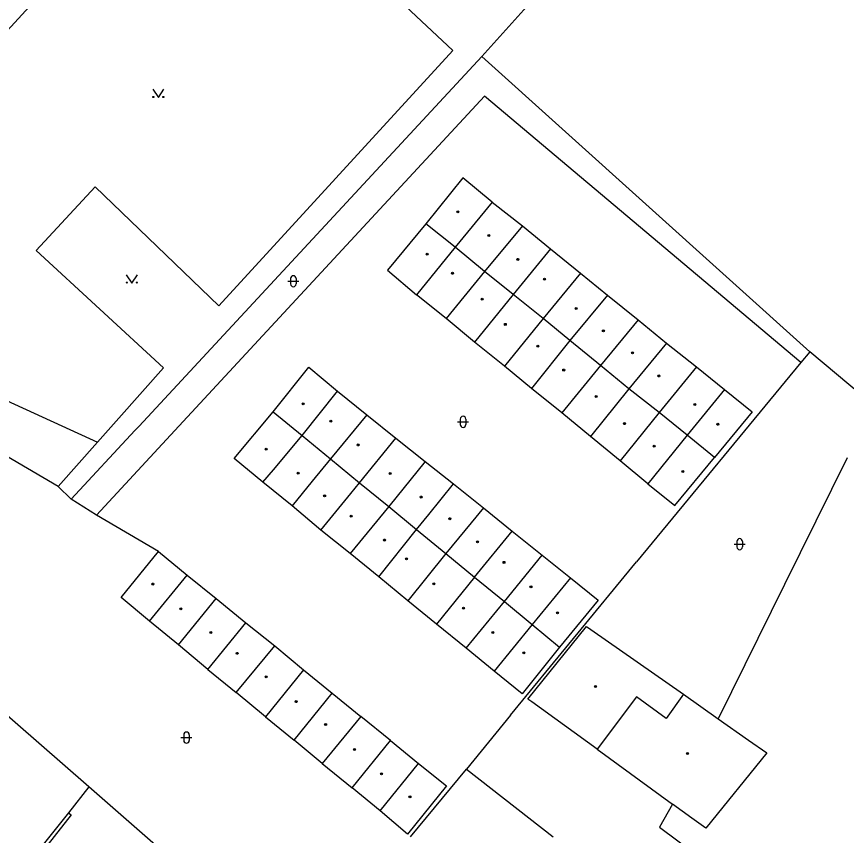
# Model space of a CAD drawing. Extents: x -598932 to -598196, y -1162207 to -1161504.
# Drawn here: x -598516.6 to -598441.5, y -1161817.5 to -1161743.4 of the extents above; entities that cross this region are included whole.
import ezdxf

# ---------------------------------------------------------------- set-up
doc = ezdxf.new("R2010")
doc.units = 0
for name, color, linetype in [('DOP - kresba z DSPS bez soueadnic', 7, 'Continuous'), ('DOP - rozhrani ploch obecne', 7, 'Continuous'), ('Level 36', 7, 'Continuous'), ('Level 39', 7, 'Continuous'), ('TM - budovy zdene_ betonove - VP', 7, 'Continuous'), ('TM - chodniky - VP', 7, 'Continuous'), ('TM - letecke snimky - pomocna linie', 7, 'Continuous')]:
    doc.layers.add(name, color=color, linetype=linetype)

msp = doc.modelspace()

# ---------------------------------------------------------------- linework, layer by layer
at = {"layer": 'DOP - kresba z DSPS bez soueadnic'}
for points in [[(-598474.27, -1161750.6), (-598503.05, -1161781.64)], [(-598445.66, -1161774.67), (-598474.27, -1161750.6)], [(-598509.39, -1161788.48), (-598503.05, -1161781.64)], [(-598511.93, -1161815.43), (-598511.69, -1161815.61)], [(-598511.69, -1161815.61), (-598514.77, -1161819.53)], [(-598458.45, -1161816.73), (-598455.24, -1161819.09)]]:
    msp.add_lwpolyline(points, dxfattribs=at)
at = {"layer": 'DOP - rozhrani ploch obecne'}
for points in [[(-598458.77, -1161729.49), (-598474.53, -1161747.01)], [(-598474.53, -1161747.01), (-598505.54, -1161780.43)], [(-598444.82, -1161773.72), (-598474.53, -1161747.01)], [(-598444.82, -1161773.72), (-598445.66, -1161774.67)], [(-598440.02, -1161777.77), (-598444.82, -1161773.72)], [(-598445.66, -1161774.67), (-598460.51, -1161792.71)], [(-598511.67, -1161787.03), (-598505.91, -1161780.84)], [(-598505.54, -1161780.43), (-598505.91, -1161780.84)], [(-598441.46, -1161783.3), (-598447.12, -1161794.75)], [(-598511.67, -1161787.03), (-598512.86, -1161785.9)], [(-598509.39, -1161788.48), (-598511.67, -1161787.03)], [(-598503.79, -1161791.78), (-598509.39, -1161788.48)], [(-598471.92, -1161806.57), (-598460.51, -1161792.71)], [(-598447.12, -1161794.75), (-598453.12, -1161806.91)], [(-598510.08, -1161813.08), (-598516.75, -1161807.24), (-598529.59, -1161796)], [(-598471.92, -1161806.57), (-598475.89, -1161811.46)], [(-598510.08, -1161813.08), (-598511.93, -1161815.43)], [(-598493.87, -1161827.25), (-598510.08, -1161813.08)], [(-598457.26, -1161814.63), (-598458.45, -1161816.73)], [(-598511.93, -1161815.43), (-598520.61, -1161826.23)]]:
    msp.add_lwpolyline(points, dxfattribs=at)
at = {"layer": 'Level 36'}
for p, q in [((-598492.076, -1161767.326), (-598491.076, -1161767.326)), ((-598491.826, -1161767.076), (-598491.826, -1161767.576)), ((-598491.326, -1161767.076), (-598491.326, -1161767.576)), ((-598476.716, -1161780.046), (-598475.716, -1161780.046)), ((-598476.466, -1161779.796), (-598476.466, -1161780.296)), ((-598475.966, -1161779.796), (-598475.966, -1161780.296)), ((-598451.686, -1161791.116), (-598450.686, -1161791.116)), ((-598451.436, -1161790.866), (-598451.436, -1161791.366)), ((-598450.936, -1161790.866), (-598450.936, -1161791.366)), ((-598501.746, -1161808.616), (-598500.746, -1161808.616)), ((-598501.496, -1161808.366), (-598501.496, -1161808.866)), ((-598500.996, -1161808.366), (-598500.996, -1161808.866))]:
    msp.add_line(p, q, dxfattribs=at)
for points in [[(-598504.29, -1161749.96), (-598503.79, -1161750.71), (-598503.29, -1161749.96)], [(-598506.69, -1161766.75), (-598506.19, -1161767.5), (-598505.69, -1161766.75)]]:
    msp.add_lwpolyline(points, dxfattribs=at)
for centre in [(-598504.24, -1161750.66), (-598503.341, -1161750.66), (-598506.64, -1161767.45), (-598505.741, -1161767.45)]:
    msp.add_circle(centre, 0.05, dxfattribs=at)
for centre, start, end in [((-598491.576, -1161767.076), 0, 180), ((-598491.576, -1161767.576), 180, 0), ((-598476.216, -1161779.796), 0, 180), ((-598476.216, -1161780.296), 180, 0), ((-598451.186, -1161790.866), 0, 180), ((-598451.186, -1161791.366), 180, 0), ((-598501.246, -1161808.366), 0, 180), ((-598501.246, -1161808.866), 180, 0)]:
    msp.add_arc(centre, 0.25, start, end, dxfattribs=at)
at = {"layer": 'Level 39'}
for centre, radius in [((-598476.7, -1161761.04), 0.09), ((-598476.7, -1161761.04), 0.0398), ((-598473.89, -1161763.2), 0.09), ((-598473.89, -1161763.2), 0.0398), ((-598479.46, -1161764.87), 0.09), ((-598479.46, -1161764.87), 0.0398), ((-598471.25, -1161765.35), 0.09), ((-598471.25, -1161765.35), 0.0398), ((-598477.18, -1161766.61), 0.09), ((-598477.18, -1161766.61), 0.0398), ((-598468.85, -1161767.15), 0.09), ((-598468.85, -1161767.15), 0.0398), ((-598474.48, -1161768.95), 0.09), ((-598474.48, -1161768.95), 0.0398), ((-598465.98, -1161769.79), 0.09), ((-598465.98, -1161769.79), 0.0398), ((-598472.39, -1161771.23), 0.09), ((-598472.39, -1161771.23), 0.0398), ((-598463.52, -1161771.82), 0.09), ((-598463.52, -1161771.82), 0.0398), ((-598469.45, -1161773.2), 0.09), ((-598469.45, -1161773.2), 0.0398), ((-598460.88, -1161773.8), 0.09), ((-598460.88, -1161773.8), 0.0398), ((-598467.11, -1161775.36), 0.09), ((-598467.11, -1161775.36), 0.0398), ((-598458.49, -1161775.9), 0.09), ((-598458.49, -1161775.9), 0.0398), ((-598464.18, -1161777.76), 0.09), ((-598464.18, -1161777.76), 0.0398), ((-598490.69, -1161778.42), 0.09), ((-598490.69, -1161778.42), 0.0398), ((-598455.25, -1161778.48), 0.09), ((-598455.25, -1161778.48), 0.0398), ((-598488.18, -1161779.98), 0.09), ((-598488.18, -1161779.98), 0.0398), ((-598461.6, -1161780.21), 0.09), ((-598461.6, -1161780.21), 0.0398), ((-598453.15, -1161780.27), 0.09), ((-598453.15, -1161780.27), 0.0398), ((-598494.04, -1161782.53), 0.09), ((-598494.04, -1161782.53), 0.0398), ((-598485.7, -1161782.14), 0.09), ((-598485.7, -1161782.14), 0.0398), ((-598458.91, -1161782.25), 0.09), ((-598458.91, -1161782.25), 0.0398), ((-598491.13, -1161784.7), 0.09), ((-598491.13, -1161784.7), 0.0398), ((-598482.8, -1161784.72), 0.09), ((-598482.8, -1161784.72), 0.0398), ((-598456.33, -1161784.53), 0.09), ((-598456.33, -1161784.53), 0.0398), ((-598488.74, -1161786.75), 0.09), ((-598488.74, -1161786.75), 0.0398), ((-598480, -1161786.85), 0.09), ((-598480, -1161786.85), 0.0398), ((-598486.34, -1161788.58), 0.09), ((-598486.34, -1161788.58), 0.0398), ((-598477.42, -1161788.81), 0.09), ((-598477.42, -1161788.81), 0.0398), ((-598483.33, -1161790.74), 0.09), ((-598483.33, -1161790.74), 0.0398), ((-598474.9, -1161790.9), 0.09), ((-598474.9, -1161790.9), 0.0398), ((-598481.33, -1161792.44), 0.09), ((-598481.33, -1161792.44), 0.0398), ((-598472.51, -1161792.76), 0.09), ((-598472.51, -1161792.76), 0.0398), ((-598504.3, -1161794.72), 0.09), ((-598504.3, -1161794.72), 0.0398), ((-598478.85, -1161794.7), 0.09), ((-598478.85, -1161794.7), 0.0398), ((-598470.07, -1161794.97), 0.09), ((-598470.07, -1161794.97), 0.0398), ((-598501.75, -1161796.97), 0.09), ((-598501.75, -1161796.97), 0.0398), ((-598476.18, -1161796.9), 0.09), ((-598476.18, -1161796.9), 0.0398), ((-598467.68, -1161797.32), 0.09), ((-598467.68, -1161797.32), 0.0398), ((-598499.04, -1161799.11), 0.09), ((-598473.52, -1161799.11), 0.09), ((-598499.04, -1161799.11), 0.0398), ((-598473.52, -1161799.11), 0.0398), ((-598496.65, -1161800.99), 0.09), ((-598496.65, -1161800.99), 0.0398), ((-598470.71, -1161800.95), 0.09), ((-598470.71, -1161800.95), 0.0398), ((-598494.03, -1161803.11), 0.09), ((-598494.03, -1161803.11), 0.0398), ((-598464.22, -1161803.99), 0.09), ((-598464.22, -1161803.99), 0.0398), ((-598491.31, -1161805.36), 0.09), ((-598491.31, -1161805.36), 0.0398), ((-598488.65, -1161807.43), 0.09), ((-598488.65, -1161807.43), 0.0398), ((-598486.03, -1161809.68), 0.09), ((-598486.03, -1161809.68), 0.0398), ((-598455.91, -1161810.05), 0.09), ((-598455.91, -1161810.05), 0.0398), ((-598483.59, -1161811.89), 0.09), ((-598483.59, -1161811.89), 0.0398), ((-598481.02, -1161813.96), 0.09), ((-598481.02, -1161813.96), 0.0398)]:
    msp.add_circle(centre, radius, dxfattribs=at)
at = {"layer": 'TM - budovy zdene_ betonove - VP'}
for points in [[(-598476.23, -1161757.98), (-598479.58, -1161762.13)], [(-598473.57, -1161760.17), (-598476.23, -1161757.98)], [(-598473.57, -1161760.17), (-598476.94, -1161764.26)], [(-598473.57, -1161760.17), (-598470.85, -1161762.33)], [(-598479.58, -1161762.13), (-598483.06, -1161766.34)], [(-598476.94, -1161764.26), (-598479.58, -1161762.13)], [(-598470.85, -1161762.33), (-598474.27, -1161766.45)], [(-598470.85, -1161762.33), (-598468.3, -1161764.39)], [(-598476.94, -1161764.26), (-598480.44, -1161768.55)], [(-598474.27, -1161766.45), (-598476.94, -1161764.26)], [(-598468.3, -1161764.39), (-598471.69, -1161768.53)], [(-598468.3, -1161764.39), (-598465.6, -1161766.6)], [(-598483.06, -1161766.34), (-598480.44, -1161768.55)], [(-598474.27, -1161766.45), (-598477.74, -1161770.7)], [(-598471.69, -1161768.53), (-598474.27, -1161766.45)], [(-598465.6, -1161766.6), (-598468.98, -1161770.71)], [(-598465.6, -1161766.6), (-598463.13, -1161768.58)], [(-598477.74, -1161770.7), (-598480.44, -1161768.55)], [(-598471.69, -1161768.53), (-598475.18, -1161772.83)], [(-598468.98, -1161770.71), (-598471.69, -1161768.53)], [(-598463.13, -1161768.58), (-598466.54, -1161772.68)], [(-598463.13, -1161768.58), (-598460.37, -1161770.83)], [(-598475.18, -1161772.83), (-598477.74, -1161770.7)], [(-598468.98, -1161770.71), (-598472.48, -1161775)], [(-598466.54, -1161772.68), (-598468.98, -1161770.71)], [(-598460.37, -1161770.83), (-598463.79, -1161774.95)], [(-598460.37, -1161770.83), (-598457.8, -1161772.94)], [(-598466.54, -1161772.68), (-598470.03, -1161777.03)], [(-598463.79, -1161774.95), (-598466.54, -1161772.68)], [(-598472.48, -1161775), (-598475.18, -1161772.83)], [(-598457.8, -1161772.94), (-598461.2, -1161777.06)], [(-598457.8, -1161772.94), (-598455.08, -1161775.07)], [(-598470.03, -1161777.03), (-598472.48, -1161775)], [(-598463.79, -1161774.95), (-598467.28, -1161779.24)], [(-598461.2, -1161777.06), (-598463.79, -1161774.95)], [(-598493.4, -1161779.13), (-598490.17, -1161775.1)], [(-598490.17, -1161775.1), (-598487.57, -1161777.27)], [(-598455.08, -1161775.07), (-598458.46, -1161779.2)], [(-598455.08, -1161775.07), (-598452.55, -1161777.12)], [(-598490.79, -1161781.27), (-598487.57, -1161777.27)], [(-598487.57, -1161777.27), (-598484.93, -1161779.4)], [(-598467.28, -1161779.24), (-598470.03, -1161777.03)], [(-598461.2, -1161777.06), (-598464.69, -1161781.36)], [(-598458.46, -1161779.2), (-598461.2, -1161777.06)], [(-598452.55, -1161777.12), (-598455.94, -1161781.26)], [(-598452.55, -1161777.12), (-598450.05, -1161779.13)], [(-598496.93, -1161783.36), (-598493.4, -1161779.13)], [(-598493.4, -1161779.13), (-598490.79, -1161781.27)], [(-598484.93, -1161779.4), (-598488.22, -1161783.38)], [(-598484.93, -1161779.4), (-598482.3, -1161781.51)], [(-598464.69, -1161781.36), (-598467.28, -1161779.24)], [(-598458.46, -1161779.2), (-598462.01, -1161783.58)], [(-598455.94, -1161781.26), (-598458.46, -1161779.2)], [(-598450.05, -1161779.13), (-598453.46, -1161783.27)], [(-598493.38, -1161784.39), (-598490.79, -1161781.27)], [(-598490.79, -1161781.27), (-598488.22, -1161783.38)], [(-598485.58, -1161785.56), (-598482.3, -1161781.51)], [(-598482.3, -1161781.51), (-598479.63, -1161783.63)], [(-598462.01, -1161783.58), (-598464.69, -1161781.36)], [(-598455.94, -1161781.26), (-598459.5, -1161785.67)], [(-598453.46, -1161783.27), (-598455.94, -1161781.26)], [(-598457.05, -1161787.61), (-598453.46, -1161783.27)], [(-598494.32, -1161785.51), (-598496.93, -1161783.36)], [(-598488.22, -1161783.38), (-598489.86, -1161785.41)], [(-598488.22, -1161783.38), (-598485.58, -1161785.56)], [(-598479.63, -1161783.63), (-598482.94, -1161787.7)], [(-598479.63, -1161783.63), (-598477.08, -1161785.67)], [(-598459.5, -1161785.67), (-598462.01, -1161783.58)], [(-598494.32, -1161785.51), (-598493.38, -1161784.39)], [(-598491.67, -1161787.66), (-598494.32, -1161785.51)], [(-598489.86, -1161785.41), (-598491.67, -1161787.66)], [(-598486.36, -1161786.52), (-598485.58, -1161785.56)], [(-598485.58, -1161785.56), (-598482.94, -1161787.7)], [(-598479.32, -1161788.42), (-598477.08, -1161785.67)], [(-598477.08, -1161785.67), (-598474.37, -1161787.83)], [(-598459.5, -1161785.67), (-598457.05, -1161787.61)], [(-598489.08, -1161789.85), (-598486.36, -1161786.52)], [(-598489.08, -1161789.85), (-598491.67, -1161787.66)], [(-598482.94, -1161787.7), (-598486.42, -1161791.96)], [(-598482.94, -1161787.7), (-598480.43, -1161789.8)], [(-598480.43, -1161789.8), (-598479.32, -1161788.42)], [(-598474.37, -1161787.83), (-598475.49, -1161789.18)], [(-598474.37, -1161787.83), (-598471.76, -1161789.95)], [(-598475.49, -1161789.18), (-598477.78, -1161791.96)], [(-598486.42, -1161791.96), (-598489.08, -1161789.85)], [(-598483.83, -1161794.06), (-598480.43, -1161789.8)], [(-598480.43, -1161789.8), (-598477.78, -1161791.96)], [(-598475.17, -1161794.09), (-598471.76, -1161789.95)], [(-598471.76, -1161789.95), (-598469.07, -1161792.12)], [(-598507.16, -1161795.95), (-598503.79, -1161791.78)], [(-598503.79, -1161791.78), (-598501.19, -1161793.91)], [(-598483.83, -1161794.06), (-598486.42, -1161791.96)], [(-598477.78, -1161791.96), (-598481.22, -1161796.24)], [(-598477.78, -1161791.96), (-598475.17, -1161794.09)], [(-598472.48, -1161796.3), (-598469.07, -1161792.12)], [(-598469.07, -1161792.12), (-598466.5, -1161794.15)], [(-598504.59, -1161798.07), (-598501.19, -1161793.91)], [(-598501.19, -1161793.91), (-598498.57, -1161796.04)], [(-598481.22, -1161796.24), (-598483.83, -1161794.06)], [(-598475.17, -1161794.09), (-598478.61, -1161798.34)], [(-598475.17, -1161794.09), (-598472.48, -1161796.3)], [(-598466.5, -1161794.15), (-598469.95, -1161798.37)], [(-598466.5, -1161794.15), (-598464, -1161796.18)], [(-598504.59, -1161798.07), (-598507.16, -1161795.95)], [(-598501.97, -1161800.22), (-598498.57, -1161796.04)], [(-598498.57, -1161796.04), (-598495.87, -1161798.23)], [(-598478.61, -1161798.34), (-598481.22, -1161796.24)], [(-598475.93, -1161800.53), (-598472.48, -1161796.3)], [(-598472.48, -1161796.3), (-598469.95, -1161798.37)], [(-598464, -1161796.18), (-598467.48, -1161800.42)], [(-598501.97, -1161800.22), (-598504.59, -1161798.07)], [(-598499.3, -1161802.44), (-598495.87, -1161798.23)], [(-598495.87, -1161798.23), (-598493.25, -1161800.31)], [(-598475.93, -1161800.53), (-598478.61, -1161798.34)], [(-598469.95, -1161798.37), (-598473.39, -1161802.6)], [(-598470.35, -1161805.13), (-598465.04, -1161798.57)], [(-598469.95, -1161798.37), (-598467.48, -1161800.42)], [(-598465.04, -1161798.57), (-598464.65, -1161798.84)], [(-598464.65, -1161798.84), (-598456.28, -1161804.69)], [(-598499.3, -1161802.44), (-598501.97, -1161800.22)], [(-598496.75, -1161804.52), (-598493.25, -1161800.31)], [(-598493.25, -1161800.31), (-598490.66, -1161802.49)], [(-598473.39, -1161802.6), (-598475.93, -1161800.53)], [(-598467.48, -1161800.42), (-598470.88, -1161804.64)], [(-598499.3, -1161802.44), (-598496.75, -1161804.52)], [(-598490.66, -1161802.49), (-598494.09, -1161806.74)], [(-598490.66, -1161802.49), (-598488.07, -1161804.59)], [(-598470.88, -1161804.64), (-598473.39, -1161802.6)], [(-598494.09, -1161806.74), (-598496.75, -1161804.52)], [(-598491.49, -1161808.86), (-598488.07, -1161804.59)], [(-598488.07, -1161804.59), (-598485.47, -1161806.7)], [(-598460.51, -1161804.93), (-598464.08, -1161809.66)], [(-598457.85, -1161806.87), (-598460.51, -1161804.93)], [(-598456.28, -1161804.69), (-598457.85, -1161806.87)], [(-598456.28, -1161804.69), (-598453.12, -1161806.91)], [(-598470, -1161805.38), (-598470.35, -1161805.13)], [(-598464.08, -1161809.66), (-598470, -1161805.38)], [(-598494.09, -1161806.74), (-598491.49, -1161808.86)], [(-598485.47, -1161806.7), (-598488.96, -1161810.97)], [(-598482.78, -1161808.88), (-598485.47, -1161806.7)], [(-598453.12, -1161806.91), (-598450.37, -1161808.85)], [(-598488.96, -1161810.97), (-598491.49, -1161808.86)], [(-598486.25, -1161813.16), (-598482.78, -1161808.88)], [(-598482.78, -1161808.88), (-598480.26, -1161810.95)], [(-598450.37, -1161808.85), (-598448.74, -1161809.99)], [(-598464.08, -1161809.66), (-598457.26, -1161814.63)], [(-598448.74, -1161809.99), (-598454.25, -1161816.82)], [(-598488.96, -1161810.97), (-598486.25, -1161813.16)], [(-598483.73, -1161815.25), (-598480.26, -1161810.95)], [(-598480.26, -1161810.95), (-598477.72, -1161812.98)], [(-598480.96, -1161817.58), (-598475.89, -1161811.46)], [(-598475.89, -1161811.46), (-598468.06, -1161817.58)], [(-598483.73, -1161815.25), (-598486.25, -1161813.16)], [(-598477.72, -1161812.98), (-598481.24, -1161817.34)], [(-598455.5, -1161815.91), (-598457.26, -1161814.63)], [(-598481.24, -1161817.34), (-598483.73, -1161815.25)], [(-598454.25, -1161816.82), (-598455.5, -1161815.91)]]:
    msp.add_lwpolyline(points, dxfattribs=at)
at = {"layer": 'TM - chodniky - VP'}
for points in [[(-598468.63, -1161720.8), (-598471.79, -1161718.05), (-598471.86, -1161718.12), (-598472.67, -1161718.98), (-598488.52, -1161735.77), (-598477.15, -1161746.44), (-598498.32, -1161769.54), (-598509.52, -1161758.79), (-598514.84, -1161764.56), (-598503.32, -1161775.15), (-598507.38, -1161779.72), (-598509.3, -1161781.89), (-598512.86, -1161785.9)], [(-598529.59, -1161757.86), (-598499.66, -1161725.25)], [(-598512.86, -1161785.9), (-598518.44, -1161782.63)]]:
    msp.add_lwpolyline(points, dxfattribs=at)
at = {"layer": 'TM - letecke snimky - pomocna linie'}
msp.add_lwpolyline([(-598529.83, -1161771.28), (-598527.59, -1161773.53), (-598509.3, -1161781.89)], dxfattribs=at)

doc.saveas('drawing.dxf')
